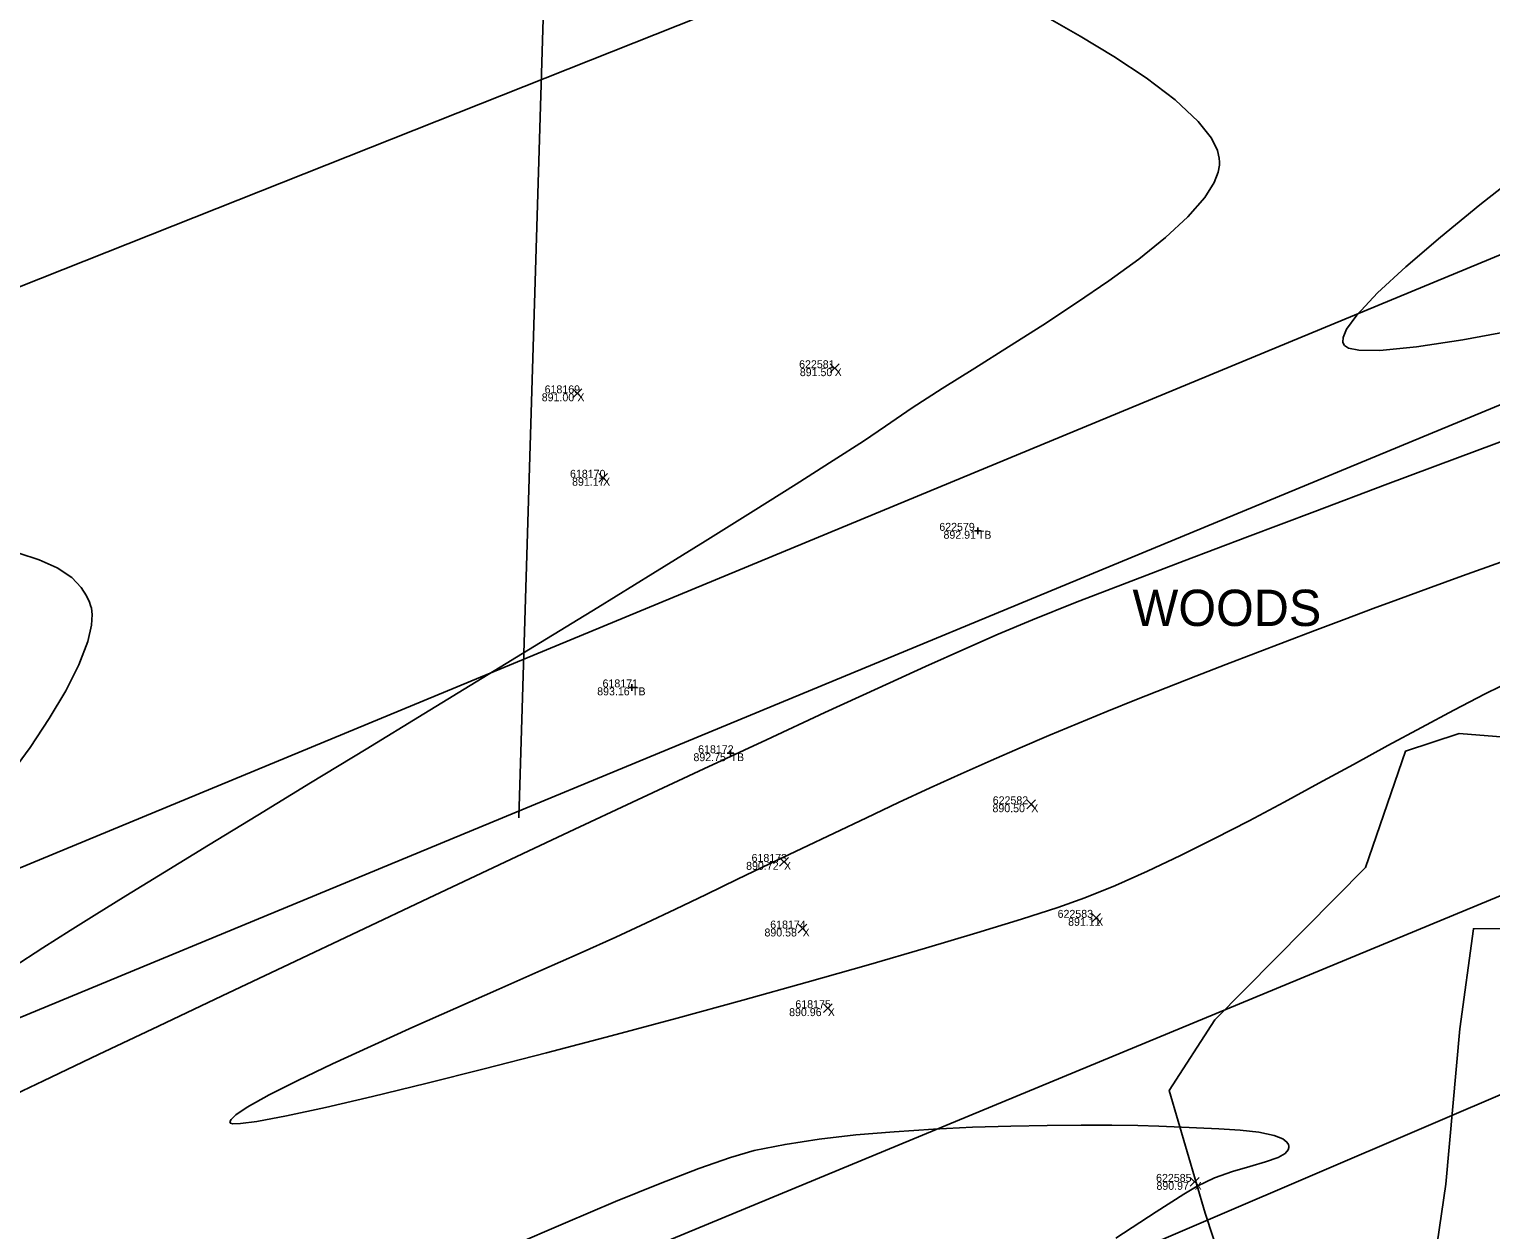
# Model space of a CAD drawing. Extents: x 1957117 to 1971063, y 701601 to 715861.
# Drawn here: x 1966403.5 to 1966467.9, y 709475.4 to 709528.3 of the extents above; entities that cross this region are included whole.
import ezdxf

# ---------------------------------------------------------------- set-up
doc = ezdxf.new("R2010")
doc.units = 0
for name, color, linetype in [('AP_X_Lights', 7, 'Continuous'), ('DT_X_Contour_Minor', 7, 'Continuous'), ('DT_X_TIN_Hull', 7, 'Continuous'), ('DV_X_Property_Line', 7, 'Continuous'), ('GE_X_CL_20', 7, 'Continuous'), ('PV_P_Drive', 7, 'Continuous'), ('PV_P_Shoulder', 7, 'Continuous'), ('RS_Raster1', 7, 'Continuous'), ('RW_X_Esmt_RR', 7, 'Continuous'), ('RW_X_Fee_RW', 7, 'Continuous'), ('SC_Scratch1', 7, 'Continuous'), ('SC_Shading5', 7, 'Continuous'), ('VG_X_Text', 7, 'Continuous'), ('VG_X_Tree_Line_Rt', 7, 'Continuous')]:
    doc.layers.add(name, color=color, linetype=linetype)

msp = doc.modelspace()

# ---------------------------------------------------------------- linework, layer by layer
at = {"layer": 'AP_X_Lights'}
for p, q in [((1966438.827, 709513.13), (1966439.215, 709513.52)), ((1966438.827, 709513.52), (1966439.215, 709513.13)), ((1966427.482, 709512.022), (1966427.87, 709512.412)), ((1966427.482, 709512.412), (1966427.87, 709512.022)), ((1966428.617, 709508.301), (1966429.005, 709508.691)), ((1966428.617, 709508.691), (1966429.005, 709508.301)), ((1966447.491, 709493.911), (1966447.879, 709494.301)), ((1966447.491, 709494.301), (1966447.879, 709493.911)), ((1966436.592, 709491.372), (1966436.98, 709491.762)), ((1966436.592, 709491.762), (1966436.98, 709491.372)), ((1966450.354, 709488.906), (1966450.742, 709489.296)), ((1966450.354, 709489.296), (1966450.742, 709488.906)), ((1966437.411, 709488.435), (1966437.799, 709488.825)), ((1966437.411, 709488.825), (1966437.799, 709488.435)), ((1966438.523, 709484.924), (1966438.911, 709485.314)), ((1966438.523, 709485.314), (1966438.911, 709484.924)), ((1966454.695, 709477.269), (1966455.083, 709477.659)), ((1966454.695, 709477.659), (1966455.083, 709477.269))]:
    msp.add_line(p, q, dxfattribs=at)
at = {"layer": 'DT_X_Contour_Minor'}
for points in [[(1966448.396, 709528.78), (1966449.849, 709527.953), (1966451.333, 709527.058), (1966452.755, 709526.118), (1966454.023, 709525.158), (1966455.046, 709524.204), (1966455.625, 709523.461), (1966455.889, 709522.923), (1966455.973, 709522.578), (1966455.986, 709522.409), (1966455.98, 709522.266), (1966455.927, 709521.972), (1966455.75, 709521.509), (1966455.342, 709520.855), (1966454.59, 709519.99), (1966453.606, 709519.08), (1966452.432, 709518.137), (1966451.111, 709517.173), (1966449.685, 709516.199), (1966448.195, 709515.226), (1966446.683, 709514.265), (1966445.193, 709513.329), (1966443.765, 709512.428), (1966442.441, 709511.574), (1966441.264, 709510.777), (1966440.287, 709510.116), (1966438.96, 709509.252), (1966437.326, 709508.211), (1966435.427, 709507.018), (1966433.308, 709505.698), (1966431.01, 709504.277), (1966428.579, 709502.78), (1966426.056, 709501.233), (1966423.484, 709499.66), (1966420.908, 709498.087), (1966418.371, 709496.54), (1966415.915, 709495.044), (1966413.583, 709493.623), (1966411.42, 709492.304), (1966409.467, 709491.112), (1966407.769, 709490.071), (1966406.369, 709489.209), (1966405.309, 709488.549), (1966404.114, 709487.785), (1966402.797, 709486.923)], [(1966448.396, 709528.78), (1966449.849, 709527.953), (1966451.333, 709527.058), (1966452.755, 709526.118), (1966454.023, 709525.158), (1966455.046, 709524.204), (1966455.625, 709523.461), (1966455.889, 709522.923), (1966455.973, 709522.578), (1966455.986, 709522.409), (1966455.98, 709522.266), (1966455.927, 709521.972), (1966455.75, 709521.509), (1966455.342, 709520.855), (1966454.59, 709519.99), (1966453.606, 709519.08), (1966452.432, 709518.137), (1966451.111, 709517.173), (1966449.685, 709516.199), (1966448.195, 709515.226), (1966446.683, 709514.265), (1966445.193, 709513.329), (1966443.765, 709512.428), (1966442.441, 709511.574), (1966441.264, 709510.777), (1966440.287, 709510.116), (1966438.96, 709509.252), (1966437.326, 709508.211), (1966435.427, 709507.018), (1966433.308, 709505.698), (1966431.01, 709504.277), (1966428.579, 709502.78), (1966426.056, 709501.233), (1966423.484, 709499.66), (1966420.908, 709498.087), (1966418.371, 709496.54), (1966415.915, 709495.044), (1966413.583, 709493.623), (1966411.42, 709492.304), (1966409.467, 709491.112), (1966407.769, 709490.071), (1966406.369, 709489.209), (1966405.309, 709488.549), (1966404.114, 709487.785), (1966402.797, 709486.923)], [(1966469.092, 709515.023), (1966466.711, 709514.577), (1966464.67, 709514.261), (1966463.055, 709514.106), (1966462.128, 709514.117), (1966461.676, 709514.215), (1966461.499, 709514.326), (1966461.451, 709514.396), (1966461.426, 709514.477), (1966461.436, 709514.671), (1966461.59, 709515.04), (1966462.039, 709515.666), (1966462.95, 709516.641), (1966464.196, 709517.797), (1966465.721, 709519.101), (1966467.467, 709520.519), (1966469.379, 709522.017)], [(1966469.092, 709515.023), (1966466.711, 709514.577), (1966464.67, 709514.261), (1966463.055, 709514.106), (1966462.128, 709514.117), (1966461.676, 709514.215), (1966461.499, 709514.326), (1966461.451, 709514.396), (1966461.426, 709514.477), (1966461.436, 709514.671), (1966461.59, 709515.04), (1966462.039, 709515.666), (1966462.95, 709516.641), (1966464.196, 709517.797), (1966465.721, 709519.101), (1966467.467, 709520.519), (1966469.379, 709522.017)], [(1966401.967, 709480.891), (1966404.138, 709481.924), (1966406.565, 709483.076), (1966409.206, 709484.33), (1966412.022, 709485.665), (1966414.972, 709487.063), (1966418.017, 709488.503), (1966421.116, 709489.967), (1966424.228, 709491.434), (1966427.314, 709492.886), (1966430.333, 709494.302), (1966433.246, 709495.664), (1966436.011, 709496.952), (1966438.589, 709498.146), (1966440.939, 709499.228), (1966443.021, 709500.176), (1966444.796, 709500.973), (1966446.221, 709501.599), (1966447.735, 709502.23), (1966449.643, 709502.992), (1966451.892, 709503.868), (1966454.433, 709504.842), (1966457.213, 709505.895), (1966460.182, 709507.013), (1966463.289, 709508.178), (1966466.482, 709509.373), (1966469.71, 709510.581)], [(1966401.967, 709480.891), (1966404.138, 709481.924), (1966406.565, 709483.076), (1966409.206, 709484.33), (1966412.022, 709485.665), (1966414.972, 709487.063), (1966418.017, 709488.503), (1966421.116, 709489.967), (1966424.228, 709491.434), (1966427.314, 709492.886), (1966430.333, 709494.302), (1966433.246, 709495.664), (1966436.011, 709496.952), (1966438.589, 709498.146), (1966440.939, 709499.228), (1966443.021, 709500.176), (1966444.796, 709500.973), (1966446.221, 709501.599), (1966447.735, 709502.23), (1966449.643, 709502.992), (1966451.892, 709503.868), (1966454.433, 709504.842), (1966457.213, 709505.895), (1966460.182, 709507.013), (1966463.289, 709508.178), (1966466.482, 709509.373), (1966469.71, 709510.581)], [(1966403.059, 709505.166), (1966403.955, 709504.881), (1966404.738, 709504.531), (1966405.39, 709504.094), (1966405.803, 709503.667), (1966406.042, 709503.295), (1966406.166, 709503.019), (1966406.217, 709502.873), (1966406.25, 709502.747), (1966406.284, 709502.47), (1966406.258, 709501.999), (1966406.093, 709501.276), (1966405.697, 709500.245), (1966405.121, 709499.102), (1966404.394, 709497.879), (1966403.548, 709496.609), (1966402.615, 709495.324)], [(1966403.059, 709505.166), (1966403.955, 709504.881), (1966404.738, 709504.531), (1966405.39, 709504.094), (1966405.803, 709503.667), (1966406.042, 709503.295), (1966406.166, 709503.019), (1966406.217, 709502.873), (1966406.25, 709502.747), (1966406.284, 709502.47), (1966406.258, 709501.999), (1966406.093, 709501.276), (1966405.697, 709500.245), (1966405.121, 709499.102), (1966404.394, 709497.879), (1966403.548, 709496.609), (1966402.615, 709495.324)], [(1966468.393, 709504.78), (1966466.693, 709504.17), (1966465.167, 709503.618), (1966463.846, 709503.135), (1966462.761, 709502.731), (1966461.479, 709502.247), (1966460.184, 709501.758), (1966458.881, 709501.264), (1966457.571, 709500.765), (1966456.258, 709500.261), (1966454.944, 709499.752), (1966453.631, 709499.239), (1966452.324, 709498.72), (1966451.024, 709498.197), (1966449.734, 709497.67), (1966448.458, 709497.137), (1966447.198, 709496.6), (1966445.92, 709496.042), (1966444.594, 709495.448), (1966443.23, 709494.825), (1966441.837, 709494.178), (1966440.423, 709493.514), (1966438.997, 709492.838), (1966437.568, 709492.156), (1966436.145, 709491.474), (1966434.737, 709490.798), (1966433.353, 709490.134), (1966432.002, 709489.487), (1966430.692, 709488.863), (1966429.367, 709488.249), (1966427.806, 709487.546), (1966426.07, 709486.776), (1966424.219, 709485.96), (1966422.314, 709485.119), (1966420.415, 709484.275), (1966418.582, 709483.449), (1966416.876, 709482.663), (1966415.357, 709481.938), (1966414.085, 709481.295), (1966413.122, 709480.756), (1966412.614, 709480.413), (1966412.406, 709480.216), (1966412.358, 709480.115), (1966412.362, 709480.074), (1966412.383, 709480.05), (1966412.494, 709480.023), (1966412.823, 709480.032), (1966413.544, 709480.128), (1966414.86, 709480.375), (1966416.579, 709480.746), (1966418.643, 709481.226), (1966420.994, 709481.798), (1966423.572, 709482.446), (1966426.317, 709483.154), (1966429.172, 709483.906), (1966432.077, 709484.686), (1966434.974, 709485.477), (1966437.802, 709486.263), (1966440.504, 709487.029), (1966443.02, 709487.757), (1966445.291, 709488.433), (1966447.258, 709489.039), (1966448.863, 709489.559), (1966450.046, 709489.978), (1966451.399, 709490.524), (1966452.811, 709491.151), (1966454.272, 709491.844), (1966455.769, 709492.592), (1966457.292, 709493.381), (1966458.829, 709494.198), (1966460.368, 709495.03), (1966461.898, 709495.865), (1966463.408, 709496.689), (1966464.887, 709497.49), (1966466.322, 709498.254), (1966467.703, 709498.968), (1966469.018, 709499.62)], [(1966468.393, 709504.78), (1966466.693, 709504.17), (1966465.167, 709503.618), (1966463.846, 709503.135), (1966462.761, 709502.731), (1966461.479, 709502.247), (1966460.184, 709501.758), (1966458.881, 709501.264), (1966457.571, 709500.765), (1966456.258, 709500.261), (1966454.944, 709499.752), (1966453.631, 709499.239), (1966452.324, 709498.72), (1966451.024, 709498.197), (1966449.734, 709497.67), (1966448.458, 709497.137), (1966447.198, 709496.6), (1966445.92, 709496.042), (1966444.594, 709495.448), (1966443.23, 709494.825), (1966441.837, 709494.178), (1966440.423, 709493.514), (1966438.997, 709492.838), (1966437.568, 709492.156), (1966436.145, 709491.474), (1966434.737, 709490.798), (1966433.353, 709490.134), (1966432.002, 709489.487), (1966430.692, 709488.863), (1966429.367, 709488.249), (1966427.806, 709487.546), (1966426.07, 709486.776), (1966424.219, 709485.96), (1966422.314, 709485.119), (1966420.415, 709484.275), (1966418.582, 709483.449), (1966416.876, 709482.663), (1966415.357, 709481.938), (1966414.085, 709481.295), (1966413.122, 709480.756), (1966412.614, 709480.413), (1966412.406, 709480.216), (1966412.358, 709480.115), (1966412.362, 709480.074), (1966412.383, 709480.05), (1966412.494, 709480.023), (1966412.823, 709480.032), (1966413.544, 709480.128), (1966414.86, 709480.375), (1966416.579, 709480.746), (1966418.643, 709481.226), (1966420.994, 709481.798), (1966423.572, 709482.446), (1966426.317, 709483.154), (1966429.172, 709483.906), (1966432.077, 709484.686), (1966434.974, 709485.477), (1966437.802, 709486.263), (1966440.504, 709487.029), (1966443.02, 709487.757), (1966445.291, 709488.433), (1966447.258, 709489.039), (1966448.863, 709489.559), (1966450.046, 709489.978), (1966451.399, 709490.524), (1966452.811, 709491.151), (1966454.272, 709491.844), (1966455.769, 709492.592), (1966457.292, 709493.381), (1966458.829, 709494.198), (1966460.368, 709495.03), (1966461.898, 709495.865), (1966463.408, 709496.689), (1966464.887, 709497.49), (1966466.322, 709498.254), (1966467.703, 709498.968), (1966469.018, 709499.62)], [(1966424.762, 709474.632), (1966427.155, 709475.665), (1966429.355, 709476.593), (1966431.325, 709477.396), (1966433.027, 709478.052), (1966434.423, 709478.542), (1966435.477, 709478.846), (1966436.834, 709479.118), (1966438.34, 709479.345), (1966439.956, 709479.53), (1966441.647, 709479.676), (1966443.373, 709479.788), (1966445.097, 709479.869), (1966446.783, 709479.924), (1966448.392, 709479.955), (1966449.888, 709479.967), (1966451.232, 709479.963), (1966452.387, 709479.947), (1966453.316, 709479.924), (1966453.982, 709479.896), (1966454.968, 709479.848), (1966455.956, 709479.801), (1966456.891, 709479.739), (1966457.72, 709479.648), (1966458.39, 709479.512), (1966458.775, 709479.361), (1966458.957, 709479.217), (1966459.022, 709479.105), (1966459.036, 709479.044), (1966459.038, 709478.983), (1966459.006, 709478.869), (1966458.876, 709478.717), (1966458.571, 709478.541), (1966458.018, 709478.343), (1966457.327, 709478.145), (1966456.555, 709477.92), (1966455.76, 709477.64), (1966454.998, 709477.279), (1966454.415, 709476.918), (1966453.195, 709476.136), (1966451.407, 709474.978)], [(1966424.762, 709474.632), (1966427.155, 709475.665), (1966429.355, 709476.593), (1966431.325, 709477.396), (1966433.027, 709478.052), (1966434.423, 709478.542), (1966435.477, 709478.846), (1966436.834, 709479.118), (1966438.34, 709479.345), (1966439.956, 709479.53), (1966441.647, 709479.676), (1966443.373, 709479.788), (1966445.097, 709479.869), (1966446.783, 709479.924), (1966448.392, 709479.955), (1966449.888, 709479.967), (1966451.232, 709479.963), (1966452.387, 709479.947), (1966453.316, 709479.924), (1966453.982, 709479.896), (1966454.968, 709479.848), (1966455.956, 709479.801), (1966456.891, 709479.739), (1966457.72, 709479.648), (1966458.39, 709479.512), (1966458.775, 709479.361), (1966458.957, 709479.217), (1966459.022, 709479.105), (1966459.036, 709479.044), (1966459.038, 709478.983), (1966459.006, 709478.869), (1966458.876, 709478.717), (1966458.571, 709478.541), (1966458.018, 709478.343), (1966457.327, 709478.145), (1966456.555, 709477.92), (1966455.76, 709477.64), (1966454.998, 709477.279), (1966454.415, 709476.918), (1966453.195, 709476.136), (1966451.407, 709474.978)]]:
    msp.add_lwpolyline(points, dxfattribs=at)
at = {"layer": 'DT_X_TIN_Hull'}
msp.add_lwpolyline([(1966705.312, 709644.884), (1966663.171, 709626.843), (1966621.589, 709608.696), (1966571.286, 709587.253), (1966481.433, 709548.015), (1966434.029, 709529.188), (1966335.694, 709490.202), (1966288.852, 709472.642), (1966243.191, 709453.495), (1966205.697, 709435.643), (1966157.25, 709420.758), (1966064.54, 709376.119), (1966029.466, 709344.118), (1965978.457, 709319.011), (1965934.076, 709300.942), (1965832.751, 709273.707), (1965694.094, 709227.885), (1965654.853, 709209.386), (1965525.495, 709135.113)], dxfattribs=at)
at = {"layer": 'DV_X_Property_Line'}
msp.add_line((1966425.098, 709493.501), (1966466.987, 710872.065), dxfattribs=at)
at = {"layer": 'GE_X_CL_20'}
msp.add_lwpolyline([(1966828.097, 709638.981), (1965844.448, 709231.801)], dxfattribs=at)
at = {"layer": 'PV_P_Drive'}
for p, q in [((1966445.185, 709506.158), (1966445.477, 709506.158)), ((1966445.331, 709506.304), (1966445.331, 709506.012)), ((1966445.331, 709506.158), (1966445.331, 709506.158)), ((1966429.938, 709499.257), (1966430.23, 709499.257)), ((1966430.084, 709499.403), (1966430.084, 709499.111)), ((1966430.084, 709499.257), (1966430.084, 709499.257)), ((1966434.282, 709496.356), (1966434.574, 709496.356)), ((1966434.428, 709496.502), (1966434.428, 709496.21)), ((1966434.428, 709496.356), (1966434.428, 709496.356))]:
    msp.add_line(p, q, dxfattribs=at)
at = {"layer": 'RW_X_Esmt_RR'}
msp.add_line((1965836.799, 709250.281), (1966820.447, 709657.46), dxfattribs=at)
msp.add_lwpolyline([(1965830.854, 709254.426), (1966814.503, 709661.605)], dxfattribs=at)
at = {"layer": 'RW_X_Fee_RW'}
msp.add_lwpolyline([(1963881.046, 707276.431), (1964172.578, 707701.964), (1964668.324, 708419.582), (1964735.207, 708501.875), (1964966.496, 708718.802), (1965107.468, 708816.338), (1965585.552, 709094.216), (1966091.861, 709326.705), (1966247.281, 709386.816), (1966633.174, 709551.737), (1966943.202, 709670.565), (1967172.032, 709812.662), (1967935.697, 710373.174), (1968346.714, 710683.963), (1968484.345, 710796.182), (1968743.632, 711067.038), (1968903.937, 711275.819), (1969041.222, 711501.316), (1969638.166, 712572.015), (1970019.077, 713196.718)], dxfattribs=at)
at = {"layer": 'SC_Shading5'}
for points in [[(1963589.678, 706586.994), (1963626.625, 706689.548), (1963651.76, 706746.832), (1963668.09, 706778.596), (1963682.768, 706805.402), (1963734.424, 706911.594), (1963826.849, 707116.717), (1963877.258, 707215.645), (1963964.981, 707354.472), (1964070.526, 707509.355), (1964132.574, 707601.994), (1964163.9, 707642.169), (1964191.2, 707685.167), (1964278.98, 707807.131), (1964326.11, 707874.364), (1964396.427, 707968.962), (1964508.519, 708133.679), (1964655.588, 708336.552), (1964745.319, 708429.172), (1964840.327, 708522.317), (1964988.178, 708660.245), (1965089.796, 708739.041), (1965251.743, 708835.216), (1965415.807, 708922.048), (1965866.2, 709149.38), (1966173.543, 709294.131), (1966283.627, 709338.196), (1966534.003, 709419.214), (1966689.084, 709471.266), (1967008.468, 709641.817), (1967166.677, 709750.124), (1967422.113, 709931.083), (1967818.707, 710198.831), (1968187.021, 710459.852), (1968360.589, 710592.493), (1968496.543, 710707.847), (1968606.427, 710809.378), (1968733.391, 710937.091), (1968807.28, 711025.4), (1968843.008, 711077.094), (1968863.233, 711106.099), (1968909.747, 711171.311), (1968974.133, 711279.559), (1969130.932, 711546.915), (1969247.433, 711744.686), (1969402.714, 712016.424), (1969505.287, 712191.789), (1969666.311, 712460.805), (1969771.586, 712639.896), (1969880.058, 712820.917), (1969964.994, 712955.706), (1969990.005, 713000.084), (1970030.065, 713068.479)], [(1963609.915, 706579.703), (1963646.615, 706681.572), (1963671.193, 706737.585), (1963687.092, 706768.511), (1963701.884, 706795.526), (1963753.906, 706902.469), (1963846.249, 707107.41), (1963895.973, 707204.994), (1963982.966, 707342.667), (1964088.35, 707497.312), (1964150.015, 707589.379), (1964181.502, 707629.761), (1964209.024, 707673.109), (1964296.517, 707794.674), (1964343.552, 707861.772), (1964413.958, 707956.489), (1964526.123, 708121.313), (1964672.104, 708322.686), (1964760.576, 708414.006), (1964855.195, 708506.77), (1965002.134, 708643.847), (1965101.925, 708721.226), (1965262.272, 708816.451), (1965425.685, 708902.939), (1965875.63, 709130.044), (1966182.13, 709274.398), (1966290.944, 709317.954), (1966540.737, 709398.785), (1966697.632, 709451.445), (1967019.644, 709623.399), (1967178.971, 709732.471), (1967434.35, 709913.39), (1967830.945, 710181.14), (1968199.774, 710442.525), (1968374.086, 710575.735), (1968510.806, 710691.739), (1968621.36, 710793.889), (1968749.296, 710922.58), (1968824.413, 711012.355), (1968860.678, 711064.827), (1968880.812, 711093.701), (1968927.778, 711159.547), (1968992.655, 711268.62), (1969149.476, 711536.015), (1969266.039, 711733.891), (1969421.336, 712005.657), (1969523.8, 712180.835), (1969684.812, 712449.831), (1969790.084, 712628.917), (1969898.385, 712809.653), (1969983.474, 712944.685), (1970008.657, 712989.367), (1970048.626, 713057.607)]]:
    msp.add_spline(points, degree=3, dxfattribs=at)
at = {"layer": 'VG_X_Tree_Line_Rt'}
msp.add_lwpolyline([(1966455.356, 709476.081), (1966453.765, 709481.486), (1966455.772, 709484.601), (1966462.417, 709491.32), (1966464.179, 709496.445), (1966466.551, 709497.225), (1966475.182, 709496.537), (1966483.336, 709491.872), (1966480.362, 709488.667), (1966473.581, 709488.691), (1966467.181, 709488.62), (1966466.573, 709484.212), (1966465.963, 709477.357), (1966464.63, 709468.211), (1966457.883, 709468.395), (1966455.356, 709476.081)], dxfattribs=at)

# ---------------------------------------------------------------- texts
at = {"layer": 'PV_P_Shoulder'}
for s, p in [('891.50', (1966437.483, 709512.975)), ('891.00', (1966426.105, 709511.867)), ('891.17', (1966427.442, 709508.146)), ('892.91', (1966443.817, 709505.808)), ('893.16', (1966428.549, 709498.907)), ('892.75', (1966432.794, 709496.006)), ('890.50', (1966445.976, 709493.756)), ('890.72', (1966435.116, 709491.217)), ('891.11', (1966449.31, 709488.751)), ('890.58', (1966435.924, 709488.28)), ('890.96', (1966437.011, 709484.769)), ('890.97', (1966453.205, 709477.114))]:
    msp.add_text(s, height=0.35, dxfattribs=at).set_placement(p)
at = {"layer": 'RS_Raster1'}
for s, p in [('622581', (1966437.452, 709513.325)), ('618169', (1966426.232, 709512.217)), ('618170', (1966427.351, 709508.496)), ('622579', (1966443.633, 709506.158)), ('618171', (1966428.786, 709499.257)), ('618172', (1966433.001, 709496.356)), ('622582', (1966445.987, 709494.106)), ('618173', (1966435.356, 709491.567)), ('618174', (1966436.178, 709488.63)), ('622583', (1966448.848, 709489.101)), ('618175', (1966437.287, 709485.119)), ('622585', (1966453.189, 709477.464))]:
    msp.add_text(s, height=0.35, dxfattribs=at).set_placement(p)
at = {"layer": 'SC_Scratch1'}
for s, p in [('X', (1966439.021, 709512.975)), ('X', (1966427.676, 709511.867)), ('X', (1966428.811, 709508.146)), ('TB', (1966445.331, 709505.808)), ('TB', (1966430.084, 709498.907)), ('TB', (1966434.428, 709496.006)), ('X', (1966447.685, 709493.756)), ('X', (1966436.786, 709491.217)), ('X', (1966450.548, 709488.751)), ('X', (1966437.605, 709488.28)), ('X', (1966438.717, 709484.769)), ('X', (1966454.889, 709477.114))]:
    msp.add_text(s, height=0.35, dxfattribs=at).set_placement(p)
at = {"layer": 'VG_X_Text'}
msp.add_text('WOODS', height=1.6, dxfattribs=at).set_placement((1966452.15, 709501.963))

doc.saveas('drawing.dxf')
